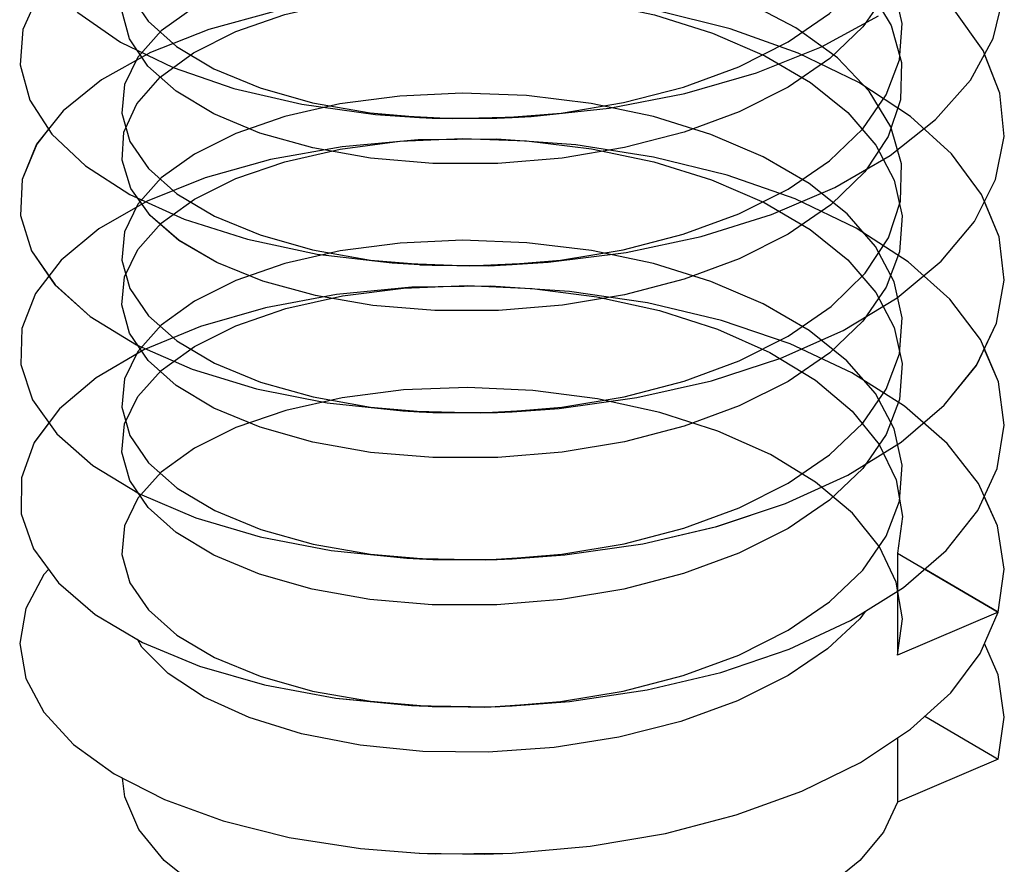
# Paper-space layout '005_EXP_CORICANT_PE_DRAWING_3_1' of a CAD drawing. Header units: millimetres. Extents: x 6 to 413, y 7 to 290.
# Tile 284 of 362: x 192.535 to 193.057, y 262.227 to 262.675. Entities that reach past the tile are written whole.
import ezdxf

# ---------------------------------------------------------------- set-up
doc = ezdxf.new("R2010")
doc.units = ezdxf.units.MM
doc.header["$LTSCALE"] = 23.1
doc.layers.get('0').update_dxf_attribs({"linetype": 'CONTINUOUS'})
doc.layers.add('124100000694A_M3X4P5_C_NI_BL40', color=7, linetype='CONTINUOUS')

# ---------------------------------------------------------------- blocks, each defined once
blk = doc.blocks.new('124100000694A_M3X4P5_C_NI_BL40', base_point=(192.79649, 262.67855))
at = {"layer": '124100000694A_M3X4P5_C_NI_BL40', "color": 7, "linetype": 'Continuous'}
for p, q in [((192.60346, 262.65008), (192.59783, 262.65846)), ((192.96496, 262.65402), (192.94286, 262.63892)), ((192.60464, 262.57084), (192.59797, 262.58021)), ((192.96556, 262.57655), (192.94286, 262.56098)), ((192.60356, 262.49409), (192.59829, 262.50189)), ((192.60355, 262.41616), (192.59828, 262.42395)), ((193.05428, 262.36072), (193.01528, 262.38355)), ((193.04473, 262.33887), (193.05427, 262.36072)), ((193.01535, 262.30556), (193.05428, 262.28277)), ((193.00094, 262.29417), (193.00094, 262.26)), ((193.05428, 262.28277), (193.00094, 262.26))]:
    blk.add_line(p, q, dxfattribs=at)
for points in [[(193.0395, 262.64259), (193.0516, 262.66464), (193.05714, 262.68737), (193.056, 262.71011), (193.04825, 262.73258), (193.04727, 262.73407)], [(192.55072, 262.69447), (192.54539, 262.68804), (192.53724, 262.66953), (192.53575, 262.65068), (192.54089, 262.632)], [(192.54954, 262.69568), (192.56626, 262.67844), (192.5889, 262.6628)], [(192.92606, 262.64646), (192.96061, 262.66027), (192.99088, 262.67664)], [(192.98395, 262.67289), (192.9825, 262.6708), (192.96496, 262.65402)], [(192.5889, 262.6628), (192.61678, 262.64925), (192.64904, 262.63818), (192.68515, 262.62981), (192.72418, 262.62443), (192.74739, 262.62279)], [(193.0416, 262.56772), (193.05281, 262.58994), (193.05738, 262.61277), (193.0552, 262.6358), (193.04707, 262.65639)], [(192.72155, 262.60129), (192.69093, 262.60669), (192.66287, 262.61461), (192.63837, 262.62479), (192.61843, 262.63674), (192.60346, 262.65008)], [(192.79658, 262.62281), (192.80665, 262.62339), (192.84803, 262.62784), (192.88818, 262.63558), (192.92606, 262.64646)], [(192.99699, 262.60268), (193.02108, 262.62174), (193.0395, 262.64259)], [(192.94286, 262.63892), (192.91696, 262.6259), (192.88779, 262.61514), (192.85607, 262.60686)], [(192.54089, 262.632), (192.55254, 262.61401), (192.57039, 262.59718), (192.59396, 262.58204)], [(192.74739, 262.62279), (192.76504, 262.62226), (192.79658, 262.62281)], [(192.74767, 262.62277), (192.75417, 262.62244), (192.78843, 262.6224), (192.79655, 262.62281)], [(192.55084, 262.61662), (192.5445, 262.60865), (192.53687, 262.59001), (192.53595, 262.57098), (192.5418, 262.55217)], [(192.85607, 262.60686), (192.82309, 262.60132), (192.78895, 262.59848), (192.75461, 262.59848), (192.72155, 262.60129)], [(192.93406, 262.57135), (192.96773, 262.58576), (192.99699, 262.60268)], [(192.98442, 262.59541), (192.98353, 262.59407), (192.96556, 262.57655)], [(192.59396, 262.58204), (192.62276, 262.56894), (192.6562, 262.55828), (192.69325, 262.55046), (192.73288, 262.54575), (192.74739, 262.54485)], [(193.04273, 262.4915), (193.0534, 262.51377), (193.05745, 262.53656), (193.05476, 262.55957), (193.04694, 262.57831)], [(192.72278, 262.52319), (192.69225, 262.52845), (192.66444, 262.53613), (192.64006, 262.54601), (192.61995, 262.55771), (192.60464, 262.57084)], [(192.79655, 262.54487), (192.81569, 262.54613), (192.85706, 262.55133), (192.89686, 262.5598), (192.93406, 262.57135)], [(193.00062, 262.52724), (193.02404, 262.54663), (193.0416, 262.56772)], [(192.94286, 262.56098), (192.91696, 262.54796), (192.88785, 262.53722), (192.85619, 262.52895), (192.8232, 262.52339), (192.78942, 262.52056), (192.75554, 262.5205), (192.72278, 262.52319)], [(192.5418, 262.55217), (192.55422, 262.53412), (192.57291, 262.51734), (192.59737, 262.50229)], [(192.74739, 262.54485), (192.77387, 262.54428), (192.79655, 262.54487)], [(192.74757, 262.54484), (192.78399, 262.5443), (192.79653, 262.54487)], [(192.55098, 262.53884), (192.54382, 262.52955), (192.53662, 262.51095), (192.5361, 262.49195), (192.54233, 262.47317)], [(192.93898, 262.49525), (192.97203, 262.51), (193.00062, 262.52724)], [(192.98417, 262.51732), (192.98256, 262.51497), (192.96502, 262.49818), (192.94286, 262.48303)], [(192.59737, 262.50229), (192.6269, 262.48945), (192.66101, 262.47911), (192.69856, 262.47169), (192.73858, 262.4674), (192.74729, 262.46691)], [(193.04337, 262.41458), (193.05373, 262.43686), (193.05748, 262.45976), (193.05446, 262.48273), (193.0469, 262.50022)], [(192.72147, 262.44541), (192.69085, 262.45083), (192.66296, 262.45869), (192.63851, 262.46883), (192.61851, 262.48079), (192.60356, 262.49409)], [(192.79657, 262.46693), (192.82151, 262.46871), (192.86274, 262.47438), (192.90226, 262.48329), (192.93898, 262.49525)], [(193.00275, 262.45082), (193.02569, 262.47035), (193.04273, 262.4915)], [(192.94286, 262.48303), (192.91691, 262.46999), (192.88776, 262.45925), (192.85617, 262.451), (192.82314, 262.44544), (192.78895, 262.44259), (192.75458, 262.44259), (192.72147, 262.44541)], [(192.54233, 262.47317), (192.55515, 262.45515), (192.57423, 262.43843), (192.59903, 262.4235)], [(192.74729, 262.46691), (192.77981, 262.4664), (192.79657, 262.46693)], [(192.74767, 262.46689), (192.75446, 262.46654), (192.78877, 262.46653), (192.79654, 262.46692)], [(192.55102, 262.46096), (192.54325, 262.45057), (192.5364, 262.43186), (192.5363, 262.41284), (192.54287, 262.3942)], [(192.94155, 262.4183), (192.97445, 262.43333), (193.00275, 262.45082)], [(192.98409, 262.43929), (192.98245, 262.43691), (192.96488, 262.42013), (192.94286, 262.40509)], [(192.59903, 262.4235), (192.62888, 262.41079), (192.66306, 262.40067), (192.70062, 262.39344), (192.74067, 262.38933), (192.74743, 262.38896)], [(193.05428, 262.36072), (193.05749, 262.38358), (193.05396, 262.40651), (193.04686, 262.42208)], [(192.94286, 262.40509), (192.9168, 262.392), (192.88745, 262.38121), (192.85585, 262.37299), (192.82272, 262.36745), (192.7885, 262.36463), (192.75415, 262.36467), (192.72111, 262.36752), (192.69052, 262.37296), (192.6627, 262.38084), (192.63836, 262.39096), (192.61842, 262.40292), (192.60355, 262.41616)], [(192.79656, 262.38898), (192.82451, 262.39107), (192.86583, 262.397), (192.90499, 262.40611), (192.94155, 262.4183)], [(193.00403, 262.37381), (193.02666, 262.3934), (193.04337, 262.41458)], [(192.54287, 262.3942), (192.55605, 262.37625), (192.57551, 262.35957), (192.60069, 262.34473), (192.63085, 262.33216), (192.66527, 262.3222), (192.70306, 262.31514), (192.74728, 262.31103)], [(192.74743, 262.38896), (192.78242, 262.3885), (192.79656, 262.38898)], [(192.74761, 262.38895), (192.75445, 262.3886), (192.78869, 262.38858), (192.79654, 262.38898)], [(192.55085, 262.38333), (192.54832, 262.3806), (192.53872, 262.3626), (192.5355, 262.34409), (192.53871, 262.32563), (192.54827, 262.30769), (192.56401, 262.29065), (192.58554, 262.27508)], [(192.79651, 262.31104), (192.82701, 262.31339), (192.86818, 262.31951), (192.90719, 262.32879), (192.94342, 262.34109), (192.97603, 262.35623), (193.00403, 262.37381)], [(192.98372, 262.36106), (192.98088, 262.35719), (192.96379, 262.34131), (192.94286, 262.32715)], [(192.94286, 262.32715), (192.91611, 262.31376), (192.88593, 262.30279), (192.8532, 262.29449), (192.81884, 262.28904), (192.78384, 262.28653), (192.74921, 262.28697), (192.71593, 262.29029), (192.68495, 262.29634), (192.65716, 262.30489), (192.63336, 262.31562), (192.61422, 262.32818), (192.60029, 262.34214), (192.59794, 262.34635)], [(193.05428, 262.28277), (193.05749, 262.30511), (193.05427, 262.32752), (193.04701, 262.34409)], [(192.79651, 262.23309), (192.83799, 262.23674), (192.87779, 262.24351), (192.91534, 262.25328), (192.95007, 262.26588), (192.98117, 262.28114), (193.00774, 262.29865), (193.02908, 262.31804), (193.04473, 262.33887)], [(192.74728, 262.31103), (192.78498, 262.31062), (192.79651, 262.31104)], [(192.74748, 262.31102), (192.78173, 262.31041), (192.7965, 262.31104)], [(192.58554, 262.27508), (192.61224, 262.26145), (192.64342, 262.25012), (192.67837, 262.2414), (192.71618, 262.23555), (192.74728, 262.23308)], [(192.94286, 262.203), (192.91576, 262.19159), (192.88516, 262.18266), (192.85196, 262.17647), (192.81714, 262.1732), (192.78171, 262.17295), (192.74672, 262.17572), (192.71318, 262.18144), (192.68209, 262.18993), (192.65434, 262.20095), (192.63076, 262.21417), (192.61204, 262.22921), (192.59872, 262.24563), (192.5912, 262.26294), (192.58993, 262.27284)], [(193.00094, 262.25999), (192.99336, 262.24421), (192.98094, 262.22921), (192.96397, 262.21536), (192.94286, 262.203)], [(192.74728, 262.23308), (192.756, 262.23274), (192.79651, 262.23309)], [(192.74748, 262.23307), (192.78173, 262.23247), (192.7965, 262.2331)]]:
    blk.add_lwpolyline(points, dxfattribs=at)

psp = doc.layouts.new('005_EXP_CORICANT_PE_DRAWING_3_1')

# ---------------------------------------------------------------- linework, layer by layer
at = {"color": 2, "linetype": 'Continuous'}
psp.add_line((193.00094, 262.39194), (193.00094, 262.33794), dxfattribs=at)
at = {"color": 6, "linetype": 'Continuous'}
for p, q in [((193.00094, 262.39194), (193.05428, 262.36071)), ((193.05428, 262.36072), (193.00094, 262.33794))]:
    psp.add_line(p, q, dxfattribs=at)
at = {"color": 2, "linetype": 'Continuous'}
for points in [[(192.94287, 262.66286), (192.96486, 262.67788), (192.98249, 262.69473), (192.99495, 262.71279), (193.0019, 262.73143), (193.00331, 262.75059), (192.99908, 262.76963), (192.98929, 262.78809), (192.97432, 262.80544), (192.95443, 262.82141), (192.93005, 262.83565), (192.90215, 262.84763), (192.87159, 262.85712), (192.83881, 262.86404), (192.8046, 262.86821), (192.77047, 262.86952), (192.73754, 262.86807), (192.70574, 262.86393), (192.67626, 262.85722), (192.65012, 262.8482)], [(192.65012, 262.82426), (192.67606, 262.83321), (192.70535, 262.83991), (192.73715, 262.84409), (192.77016, 262.84557), (192.80434, 262.84429), (192.83867, 262.84012), (192.87166, 262.83316), (192.90224, 262.82365), (192.93027, 262.8116), (192.95474, 262.79726), (192.97464, 262.78118), (192.98957, 262.76374), (192.99926, 262.74517), (193.00335, 262.72617), (193.00182, 262.70716), (192.99487, 262.6887), (192.9825, 262.6708), (192.96496, 262.65402), (192.94286, 262.63892)], [(192.94286, 262.58492), (192.96484, 262.59992), (192.98246, 262.61675), (192.99493, 262.63481), (193.00189, 262.65345), (193.00332, 262.67257), (192.9991, 262.6916), (192.98931, 262.71012), (192.97433, 262.72748), (192.95446, 262.74345), (192.93008, 262.75769), (192.90218, 262.76968), (192.87168, 262.77915), (192.83876, 262.7861), (192.80446, 262.79028), (192.77031, 262.79158), (192.73733, 262.79011), (192.70553, 262.78595), (192.67618, 262.77925), (192.65012, 262.77026)], [(192.65012, 262.77026), (192.62813, 262.75933), (192.61052, 262.74662), (192.59805, 262.73269), (192.5911, 262.71812), (192.58967, 262.70308), (192.59389, 262.68816), (192.60367, 262.67379), (192.61864, 262.66053), (192.63851, 262.64866), (192.6629, 262.63855), (192.6908, 262.63067), (192.72132, 262.62526), (192.75417, 262.62244), (192.78843, 262.6224), (192.82257, 262.6252), (192.85552, 262.63069), (192.88733, 262.63894), (192.91676, 262.64976), (192.94287, 262.66286)], [(192.89047, 262.74976), (192.92055, 262.73827), (192.94725, 262.7242), (192.96935, 262.70807), (192.98615, 262.69048), (192.99754, 262.67153), (193.003, 262.65189), (193.00243, 262.63217), (192.99593, 262.61283), (192.98353, 262.59406), (192.96555, 262.57655), (192.94287, 262.56098)], [(192.94286, 262.63892), (192.91696, 262.6259), (192.88779, 262.61514), (192.85607, 262.60686), (192.82309, 262.60132), (192.78895, 262.59848), (192.75461, 262.59848), (192.72155, 262.60129), (192.69093, 262.60669), (192.66287, 262.61461), (192.63837, 262.62479), (192.61843, 262.63674), (192.60347, 262.65008), (192.59374, 262.66454), (192.58964, 262.67948), (192.59116, 262.6944), (192.59812, 262.70884), (192.6105, 262.72267), (192.62804, 262.73533), (192.65012, 262.74632)], [(192.65012, 262.69232), (192.6281, 262.68137), (192.61058, 262.66875), (192.59814, 262.65487), (192.59111, 262.64026), (192.58967, 262.62514), (192.59393, 262.61014), (192.60376, 262.59575), (192.61886, 262.58243), (192.63878, 262.57058), (192.66297, 262.56058), (192.69076, 262.55274), (192.72141, 262.54731), (192.75411, 262.5445), (192.78801, 262.54444), (192.82218, 262.54721), (192.8554, 262.55272), (192.88725, 262.56097), (192.91671, 262.57179), (192.94286, 262.58492)], [(192.94287, 262.50698), (192.9657, 262.52268), (192.98373, 262.5403), (192.99609, 262.55915), (193.0025, 262.57856), (193.00294, 262.59831), (192.99736, 262.61794), (192.98587, 262.63685), (192.96902, 262.65436), (192.94693, 262.67039), (192.92034, 262.68437), (192.89047, 262.69577)], [(192.65012, 262.66837), (192.67611, 262.67734), (192.70546, 262.68405), (192.73731, 262.68822), (192.77063, 262.68969), (192.80498, 262.68835), (192.83911, 262.68416), (192.87201, 262.67718), (192.90277, 262.66758), (192.93057, 262.65556), (192.95467, 262.64142), (192.97445, 262.62548), (192.98939, 262.60811), (192.99911, 262.58971), (193.00332, 262.57071), (193.00189, 262.55158), (192.99493, 262.53293), (192.98253, 262.51495), (192.96501, 262.49817), (192.94286, 262.48303)], [(192.59079, 262.61511), (192.59757, 262.63009), (192.60999, 262.64426), (192.62767, 262.65717), (192.65012, 262.66837)], [(192.94286, 262.42904), (192.96483, 262.44403), (192.98244, 262.46084), (192.99491, 262.47889), (193.00189, 262.49755), (193.00332, 262.51664), (192.99906, 262.53583), (192.98917, 262.55444), (192.97411, 262.57181), (192.95411, 262.5878), (192.92971, 262.602), (192.90191, 262.6139), (192.87146, 262.62333), (192.8385, 262.63026), (192.80422, 262.63442), (192.77006, 262.63569), (192.73698, 262.6342), (192.70525, 262.63001), (192.67607, 262.62334), (192.65012, 262.61438)], [(192.65012, 262.61438), (192.62816, 262.60347), (192.61055, 262.59077), (192.59807, 262.57684), (192.5911, 262.56225), (192.58966, 262.54726), (192.59391, 262.53224), (192.60378, 262.51779), (192.61881, 262.50452), (192.63875, 262.49265), (192.66315, 262.48257), (192.691, 262.47474), (192.72147, 262.46936), (192.75446, 262.46654), (192.78877, 262.46653), (192.82292, 262.46936), (192.85598, 262.4749), (192.88774, 262.48318), (192.91691, 262.49394), (192.94287, 262.50698)], [(192.94287, 262.56098), (192.91696, 262.54796), (192.88785, 262.53721), (192.85619, 262.52895), (192.8232, 262.52339), (192.78942, 262.52056), (192.75554, 262.52049), (192.72279, 262.52319), (192.69225, 262.52845), (192.66444, 262.53613), (192.64006, 262.54601), (192.61996, 262.5577), (192.60464, 262.57084), (192.59444, 262.58517), (192.58978, 262.60014), (192.59079, 262.61511)], [(192.65012, 262.59043), (192.67614, 262.59941), (192.70539, 262.6061), (192.73698, 262.61025), (192.77006, 262.61175), (192.80426, 262.61047), (192.83863, 262.6063), (192.8717, 262.59932), (192.9023, 262.58981), (192.93014, 262.57783), (192.95454, 262.56357), (192.97451, 262.54748), (192.98943, 262.53011), (192.99918, 262.51155), (193.00335, 262.4924), (193.00184, 262.47341), (192.99488, 262.45488), (192.98245, 262.43691), (192.96489, 262.42013), (192.94286, 262.40509)], [(192.94286, 262.48303), (192.91691, 262.46999), (192.88776, 262.45925), (192.85617, 262.451), (192.82314, 262.44544), (192.78895, 262.44259), (192.75458, 262.44259), (192.72147, 262.44541), (192.69085, 262.45083), (192.66296, 262.45869), (192.63851, 262.46883), (192.61851, 262.48079), (192.60356, 262.49409), (192.59379, 262.50854), (192.58964, 262.52356), (192.59114, 262.53847), (192.59812, 262.55296), (192.61054, 262.56682), (192.6281, 262.57948), (192.65012, 262.59043)], [(192.94286, 262.3511), (192.96486, 262.36611), (192.98245, 262.38292), (192.99491, 262.40094), (193.00187, 262.41956), (193.00333, 262.43866), (192.99905, 262.45791), (192.98915, 262.47652), (192.97409, 262.49389), (192.95403, 262.50992), (192.92964, 262.52409), (192.90191, 262.53595), (192.87148, 262.54538), (192.83862, 262.5523), (192.80443, 262.55645), (192.77028, 262.55775), (192.73713, 262.55627), (192.70543, 262.5521), (192.67611, 262.5454), (192.65012, 262.53644)], [(192.65012, 262.53644), (192.62815, 262.52551), (192.61054, 262.51283), (192.59808, 262.4989), (192.5911, 262.48433), (192.58966, 262.46933), (192.59393, 262.45425), (192.60384, 262.43978), (192.61891, 262.42651), (192.63895, 262.41461), (192.66335, 262.40456), (192.6911, 262.39677), (192.72154, 262.39141), (192.75445, 262.3886), (192.78869, 262.38859), (192.82284, 262.3914), (192.85595, 262.39696), (192.88767, 262.40522), (192.91691, 262.41599), (192.94286, 262.42904)], [(192.65012, 262.51249), (192.67666, 262.52161), (192.70667, 262.52838), (192.73895, 262.53248), (192.77274, 262.53381), (192.80713, 262.53229), (192.84146, 262.52787), (192.8747, 262.52058), (192.90552, 262.51066), (192.93327, 262.4983), (192.95733, 262.48368), (192.9768, 262.46728), (192.99113, 262.44962), (193.00017, 262.43078), (193.00348, 262.41133), (193.00094, 262.39194)], [(192.94286, 262.40509), (192.9168, 262.392), (192.88745, 262.38121), (192.85585, 262.37299), (192.82272, 262.36745), (192.7885, 262.36463), (192.75415, 262.36467), (192.72111, 262.36752), (192.69052, 262.37296), (192.6627, 262.38084), (192.63836, 262.39096), (192.61841, 262.40292), (192.60355, 262.41616), (192.59381, 262.43056), (192.58965, 262.44558), (192.59114, 262.46052), (192.59811, 262.475), (192.61052, 262.48886), (192.6281, 262.50154), (192.65012, 262.51249)], [(193.00094, 262.33794), (193.00348, 262.35726), (193.00023, 262.37658), (192.99128, 262.39538), (192.97693, 262.41315), (192.95746, 262.42959), (192.93346, 262.4442), (192.90564, 262.45662), (192.8748, 262.46656), (192.84178, 262.47382), (192.80749, 262.47826), (192.77286, 262.47981), (192.73898, 262.47848), (192.70654, 262.47436), (192.67662, 262.4676), (192.65012, 262.45849)], [(192.65012, 262.45849), (192.6281, 262.44754), (192.61058, 262.43492), (192.59814, 262.42105), (192.59111, 262.40643), (192.58967, 262.39132), (192.59392, 262.37632), (192.60376, 262.36193), (192.61886, 262.3486), (192.63878, 262.33676), (192.66297, 262.32675), (192.69076, 262.31891), (192.72141, 262.31348), (192.75411, 262.31067), (192.78801, 262.31061), (192.82218, 262.31338), (192.8554, 262.31889), (192.88725, 262.32715), (192.91671, 262.33796), (192.94286, 262.3511)]]:
    psp.add_lwpolyline(points, dxfattribs=at)
at = {"color": 6, "linetype": 'Continuous'}
for points in [[(192.54539, 262.68804), (192.53724, 262.66953), (192.53575, 262.65068), (192.54089, 262.632), (192.55254, 262.61401), (192.57039, 262.59718), (192.59396, 262.58204), (192.62276, 262.56894), (192.6562, 262.55828), (192.69325, 262.55046), (192.73288, 262.54575), (192.77387, 262.54428), (192.81569, 262.54613), (192.85706, 262.55133), (192.89686, 262.5598), (192.93406, 262.57135), (192.96773, 262.58576), (192.99699, 262.60268), (193.02108, 262.62174), (193.0395, 262.64259), (193.0516, 262.66464), (193.05714, 262.68737)], [(192.67059, 262.679), (192.63574, 262.66949), (192.60483, 262.65726), (192.57887, 262.64273), (192.55856, 262.62632), (192.54449, 262.60865), (192.53687, 262.59001), (192.53594, 262.57098), (192.5418, 262.55217), (192.55421, 262.53413), (192.57291, 262.51734), (192.59736, 262.50229), (192.6269, 262.48945), (192.66101, 262.47911), (192.69856, 262.47169), (192.73858, 262.4674), (192.77981, 262.4664), (192.82151, 262.46871), (192.86274, 262.47438), (192.90226, 262.48329), (192.93898, 262.49525), (192.97204, 262.51), (193.00062, 262.52724), (193.02404, 262.54663), (193.0416, 262.56773), (193.05281, 262.58994), (193.05738, 262.61277), (193.0552, 262.6358), (193.0463, 262.65836), (193.03091, 262.67993)], [(193.05428, 262.36072), (193.05749, 262.38358), (193.05396, 262.40651), (193.04376, 262.42889), (193.02723, 262.4501), (193.0046, 262.46987), (192.97659, 262.48757), (192.94389, 262.50282), (192.90758, 262.5152), (192.86833, 262.52456), (192.82705, 262.53071), (192.78502, 262.53348), (192.74346, 262.53288), (192.70339, 262.529), (192.66573, 262.52202), (192.63139, 262.51213), (192.60123, 262.49964), (192.57612, 262.48495), (192.55664, 262.46848), (192.54324, 262.45058), (192.53639, 262.43186), (192.53629, 262.41284), (192.54287, 262.3942), (192.55605, 262.37625), (192.5755, 262.35957), (192.60068, 262.34473), (192.63085, 262.33216), (192.66527, 262.3222), (192.70306, 262.31514), (192.74319, 262.31124), (192.78498, 262.31062), (192.82701, 262.31339), (192.86818, 262.31951), (192.9072, 262.32879), (192.94342, 262.34109), (192.97603, 262.35623), (193.00403, 262.37381), (193.02666, 262.39341), (193.04337, 262.41458), (193.05373, 262.43686), (193.05749, 262.45976), (193.05446, 262.48273), (193.04478, 262.50515), (193.02867, 262.52652), (193.00648, 262.54642), (192.97887, 262.56426), (192.94654, 262.57969), (192.91058, 262.59227), (192.87147, 262.60189), (192.83031, 262.60829), (192.78835, 262.61133), (192.74674, 262.61099), (192.70647, 262.60737), (192.66852, 262.6006), (192.63388, 262.59093), (192.60315, 262.57852), (192.57746, 262.56383), (192.55749, 262.5473), (192.54382, 262.52955), (192.53662, 262.51095), (192.5361, 262.49195), (192.54233, 262.47318), (192.55515, 262.45516), (192.57423, 262.43843), (192.59903, 262.4235), (192.62888, 262.41079), (192.66306, 262.40067), (192.70062, 262.39344), (192.74067, 262.38933), (192.78242, 262.3885), (192.82451, 262.39107), (192.86583, 262.397), (192.905, 262.40611), (192.94155, 262.4183), (192.97446, 262.43333), (193.00275, 262.45082), (193.02569, 262.47036), (193.04273, 262.49151), (193.0534, 262.51377), (193.05746, 262.53656), (193.05476, 262.55957), (193.04537, 262.58207), (193.0295, 262.60356), (193.00771, 262.62342), (192.98041, 262.64134), (192.94822, 262.65694), (192.91211, 262.66975), (192.87313, 262.6795)], [(192.56626, 262.67844), (192.5889, 262.6628), (192.61678, 262.64925), (192.64904, 262.63818), (192.68515, 262.62981), (192.72418, 262.62443), (192.76504, 262.62226), (192.80665, 262.62339), (192.84803, 262.62784), (192.88818, 262.63558), (192.92606, 262.64646), (192.96061, 262.66027), (192.99088, 262.67664)]]:
    psp.add_lwpolyline(points, dxfattribs=at)

# ---------------------------------------------------------------- block references
at = {"layer": '124100000694A_M3X4P5_C_NI_BL40'}
psp.add_blockref('124100000694A_M3X4P5_C_NI_BL40', (192.79649, 262.67855), dxfattribs=at)

doc.saveas('drawing.dxf')
